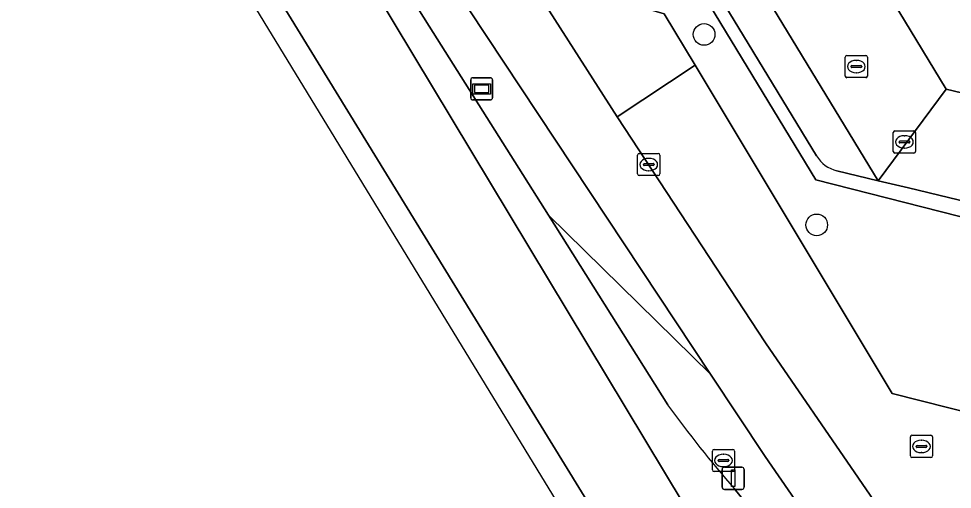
# Model space of a CAD drawing. Extents: x 157767 to 159172, y 387839 to 389425.
# Drawn here: x 158168.15 to 158210.24, y 388251.97 to 388273.19 of the extents above; entities that cross this region are included whole.
import ezdxf

# ---------------------------------------------------------------- set-up
doc = ezdxf.new("R2010")
doc.units = 0
for name, color, linetype in [('IMGEO_Berm_groen', 7, 'Continuous'), ('IMGEO_Boom', 7, 'Continuous'), ('IMGEO_Erf', 7, 'Continuous'), ('IMGEO_Fietspad_gesloten', 7, 'Continuous'), ('IMGEO_Groenvoorziening', 7, 'Continuous'), ('IMGEO_Kolk', 7, 'Continuous'), ('IMGEO_Muur', 7, 'Continuous'), ('IMGEO_Parkeervlak_open', 7, 'Continuous'), ('IMGEO_Rijbaan_lokaal_gesloten', 7, 'Continuous'), ('IMGEO_Rijbaan_lokaal_open', 7, 'Continuous'), ('IMGEO_Rijbaan_regionaal_gesloten', 7, 'Continuous'), ('IMGEO_Rioolput', 7, 'Continuous'), ('IMGEO_Verkeersbordpaal', 7, 'Continuous'), ('IMGEO_Voetpad_open', 7, 'Continuous'), ('IMGEO_Wegwijzer', 7, 'Continuous')]:
    doc.layers.add(name, color=color, linetype=linetype)

msp = doc.modelspace()

# ---------------------------------------------------------------- linework, layer by layer
at = {"layer": 'IMGEO_Berm_groen'}
msp.add_lwpolyline([(158188.453, 388273.59), (158178.868, 388289.086), (158180.756, 388284.205), (158183.89, 388278.093), (158185.5, 388274.694), (158192.028, 388264.32), (158199.34, 388257.164)], close=True, dxfattribs=at)
for points in [[(158199.34, 388257.164), (158192.028, 388264.32), (158197.405, 388255.775)], [(158200.399, 388252.004), (158202.019, 388250), (158203.975, 388247.58), (158206.676, 388244.035), (158207.221, 388244.394), (158207.773, 388244.758), (158204.172, 388250), (158201.801, 388253.451), (158199.34, 388257.164)]]:
    msp.add_lwpolyline(points, dxfattribs=at)
msp.add_arc((158242.263, 388288.316), 55.419, 215.9581, 220.9378, dxfattribs=at)
at = {"layer": 'IMGEO_Boom'}
for centre in [(158199.046, 388272.477), (158204.123, 388263.889)]:
    msp.add_circle(centre, 0.489, dxfattribs=at)
at = {"layer": 'IMGEO_Erf'}
msp.add_lwpolyline([(158207.176, 388335.906), (158193.823, 388296.623), (158193.889, 388296.514), (158195.326, 388294.145), (158209.967, 388270.003), (158232.576, 388264.595), (158245.92, 388272.734), (158246.797, 388271.528), (158258.673, 388278.755)], dxfattribs=at)
at = {"layer": 'IMGEO_Fietspad_gesloten'}
msp.add_lwpolyline([(158175.742, 388299.912), (158162.359, 388321.986), (158152.031, 388339.346), (158134.936, 388368.569), (158132.45, 388366.885), (158142.759, 388349.282), (158153.286, 388331.356), (158165.181, 388311.658), (158178.868, 388289.086), (158188.453, 388273.59), (158199.34, 388257.164), (158201.801, 388253.451), (158204.172, 388250), (158207.773, 388244.758), (158210.203, 388246.361), (158201.818, 388258.573), (158195.13, 388268.765), (158188.418, 388279.263)], close=True, dxfattribs=at)
at = {"layer": 'IMGEO_Groenvoorziening'}
msp.add_lwpolyline([(158162.359, 388321.986), (158175.742, 388299.912), (158188.418, 388279.263), (158195.13, 388268.765), (158198.647, 388271.084), (158197.254, 388273.407), (158195.332, 388273.955), (158189.095, 388284.416), (158189.658, 388286.335), (158185.543, 388292.972), (158183.658, 388293.483), (158173.351, 388310.787), (158171.296, 388314.237), (158171.855, 388316.141), (158165.73, 388326.242)], dxfattribs=at)
for points in [[(158204.079, 388265.917), (158183.553, 388299.72), (158183.422, 388300.898), (158186.634, 388310.76), (158179.922, 388313.047), (158175.446, 388314.592), (158173.351, 388310.787), (158183.658, 388293.483), (158185.543, 388292.972), (158189.658, 388286.335), (158189.095, 388284.416), (158195.332, 388273.955), (158197.254, 388273.407), (158198.647, 388271.084), (158207.528, 388256.281), (158219.17, 388253.347), (158226.854, 388257.889), (158227.06, 388260.07), (158226.561, 388260.197)], [(158207.528, 388256.281), (158198.647, 388271.084), (158195.13, 388268.765), (158201.818, 388258.573), (158210.203, 388246.361), (158210.686, 388245.697), (158217.748, 388250), (158225.948, 388254.997), (158226.619, 388255.406), (158226.854, 388257.889), (158219.17, 388253.347)]]:
    msp.add_lwpolyline(points, close=True, dxfattribs=at)
at = {"layer": 'IMGEO_Kolk'}
for p, q in [((158205.411, 388270.601), (158205.411, 388271.453)), ((158205.486, 388271.527), (158206.338, 388271.527)), ((158205.899, 388271.307), (158205.924, 388271.307)), ((158206.412, 388271.453), (158206.412, 388270.601)), ((158205.67, 388271.021), (158205.67, 388271.033)), ((158206.108, 388270.984), (158205.71, 388270.984)), ((158205.713, 388271.07), (158206.111, 388271.07)), ((158206.154, 388271.033), (158206.154, 388271.021)), ((158206.338, 388270.527), (158205.486, 388270.527)), ((158205.922, 388270.747), (158205.897, 388270.747)), ((158196.051, 388266.184), (158196.051, 388267.036)), ((158196.126, 388267.11), (158196.978, 388267.11)), ((158197.052, 388267.036), (158197.052, 388266.184)), ((158196.31, 388266.604), (158196.31, 388266.616)), ((158196.748, 388266.567), (158196.35, 388266.567)), ((158196.353, 388266.653), (158196.751, 388266.653)), ((158196.539, 388266.89), (158196.564, 388266.89)), ((158196.794, 388266.616), (158196.794, 388266.604)), ((158196.562, 388266.33), (158196.537, 388266.33)), ((158196.978, 388266.11), (158196.126, 388266.11))]:
    msp.add_line(p, q, dxfattribs=at)
for points in [[(158205.411, 388270.601), (158205.411, 388271.453)], [(158205.486, 388271.527), (158206.338, 388271.527)], [(158206.412, 388271.453), (158206.412, 388270.601)], [(158206.338, 388270.527), (158205.486, 388270.527)], [(158196.051, 388266.184), (158196.051, 388267.036)], [(158196.126, 388267.11), (158196.978, 388267.11)], [(158197.052, 388267.036), (158197.052, 388266.184)], [(158196.978, 388266.11), (158196.126, 388266.11)]]:
    msp.add_lwpolyline(points, dxfattribs=at)
for centre, radius, start, end in [((158205.488, 388271.451), 0.0765, 91.552, 178.448), ((158205.488, 388271.451), 0.0765, 91.552, 178.448), ((158206.336, 388271.451), 0.0765, 1.552, 88.448), ((158206.336, 388271.451), 0.0765, 1.552, 88.448), ((158205.71, 388271.03), 0.0403, 85.8775, 175.7526), ((158205.707, 388271.02), 0.0366, 178.938, 274.7102), ((158206.111, 388271.027), 0.043, 264.8664, 352.4533), ((158206.115, 388271.032), 0.0386, 1.7309, 96.639), ((158205.488, 388270.603), 0.0765, 181.552, 268.448), ((158205.488, 388270.603), 0.0765, 181.552, 268.448), ((158206.336, 388270.603), 0.0765, 271.552, 358.448), ((158206.336, 388270.603), 0.0765, 271.552, 358.448), ((158196.128, 388267.034), 0.0765, 91.552, 178.448), ((158196.128, 388267.034), 0.0765, 91.552, 178.448), ((158196.976, 388267.034), 0.0765, 1.552, 88.448), ((158196.976, 388267.034), 0.0765, 1.552, 88.448), ((158196.35, 388266.613), 0.0403, 85.8775, 175.7526), ((158196.347, 388266.603), 0.0366, 178.938, 274.7102), ((158196.751, 388266.61), 0.043, 264.8664, 352.4533), ((158196.755, 388266.615), 0.0386, 1.7309, 96.639), ((158196.128, 388266.186), 0.0765, 181.552, 268.448), ((158196.128, 388266.186), 0.0765, 181.552, 268.448), ((158196.976, 388266.186), 0.0765, 271.552, 358.448), ((158196.976, 388266.186), 0.0765, 271.552, 358.448)]:
    msp.add_arc(centre, radius, start, end, dxfattribs=at)
for centre, major_axis, ratio, start_param, end_param in [((158205.898, 388271.027), (-0.387, 0.002), 0.722429, 4.712389, 7.853982), ((158205.923, 388271.027), (-0.39, 0.002), 0.717154, 1.570796, 4.712389), ((158196.538, 388266.61), (-0.387, 0.002), 0.722429, 4.712389, 7.853982), ((158196.563, 388266.61), (-0.39, 0.002), 0.717154, 1.570796, 4.712389)]:
    msp.add_ellipse(centre, major_axis=major_axis, ratio=ratio, start_param=start_param, end_param=end_param, dxfattribs=at)
at = {"layer": 'IMGEO_Muur'}
msp.add_lwpolyline([(158198.647, 388271.084), (158207.528, 388256.281), (158219.17, 388253.347), (158226.246, 388257.53)], dxfattribs=at)
at = {"layer": 'IMGEO_Parkeervlak_open'}
for points in [[(158205.034, 388266.328), (158206.891, 388265.879), (158191.218, 388291.646), (158189.778, 388294.013), (158187.857, 388297.171), (158187.319, 388295.617)], [(158187.448, 388294.409), (158204.117, 388266.999)]]:
    msp.add_lwpolyline(points, dxfattribs=at)
msp.add_arc((158205.385, 388267.769), 1.483, 211.286, 256.3256, dxfattribs=at)
at = {"layer": 'IMGEO_Rijbaan_lokaal_gesloten'}
for points in [[(158197.405, 388255.775), (158192.028, 388264.32), (158185.5, 388274.694), (158183.89, 388278.093), (158180.756, 388284.205), (158178.959, 388283.153)], [(158178.959, 388283.153), (158202.493, 388244.06)], [(158203.975, 388247.58), (158202.019, 388250), (158200.399, 388252.004)]]:
    msp.add_lwpolyline(points, dxfattribs=at)
msp.add_arc((158242.263, 388288.316), 55.419, 215.9581, 220.9378, dxfattribs=at)
at = {"layer": 'IMGEO_Rijbaan_lokaal_open'}
msp.add_lwpolyline([(158195.326, 388294.145), (158191.218, 388291.646), (158206.891, 388265.879), (158209.967, 388270.003)], close=True, dxfattribs=at)
msp.add_lwpolyline([(158261.667, 388273.834), (158258.673, 388278.755), (158246.797, 388271.528), (158245.92, 388272.734), (158232.576, 388264.595), (158209.967, 388270.003), (158206.891, 388265.879), (158208.258, 388265.567), (158229.644, 388260.394), (158233.592, 388259.688), (158244.918, 388266.611)], dxfattribs=at)
at = {"layer": 'IMGEO_Rijbaan_regionaal_gesloten'}
msp.add_lwpolyline([(158127.081, 388358.439), (158199.528, 388239.724), (158200.59, 388240.362), (158192.107, 388254.146), (158166.877, 388295.262), (158150.236, 388322.758), (158131.842, 388353.83), (158117.262, 388378.952), (158097.857, 388412.932), (158070.009, 388461.63), (158044.126, 388506.669), (158040.061, 388513.776), (158019.492, 388549.641), (158005.756, 388573.613), (158005.68, 388573.566), (158005.013, 388573.158), (158051.596, 388490.837), (158089.79, 388423.845), (158099.803, 388406.283)], close=True, dxfattribs=at)
msp.add_lwpolyline([(158131.842, 388353.83), (158150.236, 388322.758), (158166.877, 388295.262), (158192.107, 388254.146), (158200.59, 388240.362), (158203.673, 388242.215), (158202.493, 388244.06), (158178.959, 388283.153), (158173.795, 388291.448), (158157.789, 388317.741), (158139.769, 388348), (158129.845, 388365.121)], dxfattribs=at)
at = {"layer": 'IMGEO_Rioolput'}
for p, q in [((158207.577, 388267.203), (158207.577, 388268.055)), ((158207.652, 388268.129), (158208.504, 388268.129)), ((158208.065, 388267.909), (158208.09, 388267.909)), ((158208.578, 388268.055), (158208.578, 388267.203)), ((158207.836, 388267.623), (158207.836, 388267.635)), ((158208.274, 388267.586), (158207.876, 388267.586)), ((158207.879, 388267.672), (158208.277, 388267.672)), ((158208.32, 388267.635), (158208.32, 388267.623)), ((158208.504, 388267.129), (158207.652, 388267.129)), ((158208.088, 388267.349), (158208.063, 388267.349)), ((158208.42, 388254.401), (158209.272, 388254.401)), ((158208.345, 388253.475), (158208.345, 388254.327)), ((158208.647, 388253.944), (158209.045, 388253.944)), ((158208.833, 388254.181), (158208.858, 388254.181)), ((158209.346, 388254.327), (158209.346, 388253.475)), ((158199.422, 388252.842), (158199.422, 388253.694)), ((158199.497, 388253.768), (158200.349, 388253.768)), ((158199.91, 388253.548), (158199.935, 388253.548)), ((158200.423, 388253.694), (158200.423, 388252.842)), ((158208.604, 388253.895), (158208.604, 388253.907)), ((158209.042, 388253.858), (158208.644, 388253.858)), ((158208.856, 388253.621), (158208.831, 388253.621)), ((158209.088, 388253.907), (158209.088, 388253.895)), ((158199.681, 388253.262), (158199.681, 388253.274)), ((158200.119, 388253.225), (158199.721, 388253.225)), ((158199.724, 388253.311), (158200.122, 388253.311)), ((158200.165, 388253.274), (158200.165, 388253.262)), ((158209.272, 388253.401), (158208.42, 388253.401)), ((158200.349, 388252.768), (158199.497, 388252.768)), ((158199.933, 388252.988), (158199.908, 388252.988))]:
    msp.add_line(p, q, dxfattribs=at)
for points in [[(158207.577, 388267.203), (158207.577, 388268.055)], [(158207.652, 388268.129), (158208.504, 388268.129)], [(158208.578, 388268.055), (158208.578, 388267.203)], [(158208.504, 388267.129), (158207.652, 388267.129)], [(158208.42, 388254.401), (158209.272, 388254.401)], [(158208.345, 388253.475), (158208.345, 388254.327)], [(158209.346, 388254.327), (158209.346, 388253.475)], [(158199.422, 388252.842), (158199.422, 388253.694)], [(158199.497, 388253.768), (158200.349, 388253.768)], [(158200.423, 388253.694), (158200.423, 388252.842)], [(158209.272, 388253.401), (158208.42, 388253.401)], [(158200.349, 388252.768), (158199.497, 388252.768)]]:
    msp.add_lwpolyline(points, dxfattribs=at)
for centre, radius, start, end in [((158207.654, 388268.053), 0.0765, 91.552, 178.448), ((158207.654, 388268.053), 0.0765, 91.552, 178.448), ((158208.502, 388268.053), 0.0765, 1.552, 88.448), ((158208.502, 388268.053), 0.0765, 1.552, 88.448), ((158207.876, 388267.632), 0.0403, 85.8775, 175.7526), ((158207.873, 388267.622), 0.0366, 178.938, 274.7102), ((158208.277, 388267.629), 0.043, 264.8664, 352.4533), ((158208.281, 388267.634), 0.0386, 1.7309, 96.639), ((158207.654, 388267.205), 0.0765, 181.552, 268.448), ((158207.654, 388267.205), 0.0765, 181.552, 268.448), ((158208.502, 388267.205), 0.0765, 271.552, 358.448), ((158208.502, 388267.205), 0.0765, 271.552, 358.448), ((158208.422, 388254.325), 0.0765, 91.552, 178.448), ((158208.422, 388254.325), 0.0765, 91.552, 178.448), ((158209.27, 388254.325), 0.0765, 1.552, 88.448), ((158209.27, 388254.325), 0.0765, 1.552, 88.448), ((158208.644, 388253.904), 0.0403, 85.8775, 175.7526), ((158209.049, 388253.906), 0.0386, 1.7309, 96.639), ((158199.499, 388253.692), 0.0765, 91.552, 178.448), ((158199.499, 388253.692), 0.0765, 91.552, 178.448), ((158200.347, 388253.692), 0.0765, 1.552, 88.448), ((158200.347, 388253.692), 0.0765, 1.552, 88.448), ((158208.641, 388253.894), 0.0366, 178.938, 274.7102), ((158209.045, 388253.901), 0.043, 264.8664, 352.4533), ((158199.721, 388253.271), 0.0403, 85.8775, 175.7526), ((158199.718, 388253.261), 0.0366, 178.938, 274.7102), ((158200.122, 388253.268), 0.043, 264.8664, 352.4533), ((158200.126, 388253.273), 0.0386, 1.7309, 96.639), ((158208.422, 388253.477), 0.0765, 181.552, 268.448), ((158208.422, 388253.477), 0.0765, 181.552, 268.448), ((158209.27, 388253.477), 0.0765, 271.552, 358.448), ((158209.27, 388253.477), 0.0765, 271.552, 358.448), ((158199.499, 388252.844), 0.0765, 181.552, 268.448), ((158199.499, 388252.844), 0.0765, 181.552, 268.448), ((158200.347, 388252.844), 0.0765, 271.552, 358.448), ((158200.347, 388252.844), 0.0765, 271.552, 358.448)]:
    msp.add_arc(centre, radius, start, end, dxfattribs=at)
for centre, major_axis, ratio, start_param, end_param in [((158208.064, 388267.629), (-0.387, 0.002), 0.722429, 4.712389, 7.853982), ((158208.089, 388267.629), (-0.39, 0.002), 0.717154, 1.570796, 4.712389), ((158208.832, 388253.901), (-0.387, 0.002), 0.722429, 4.712389, 7.853982), ((158208.857, 388253.901), (-0.39, 0.002), 0.717154, 1.570796, 4.712389), ((158199.909, 388253.268), (-0.387, 0.002), 0.722429, 4.712389, 7.853982), ((158199.934, 388253.268), (-0.39, 0.002), 0.717154, 1.570796, 4.712389)]:
    msp.add_ellipse(centre, major_axis=major_axis, ratio=ratio, start_param=start_param, end_param=end_param, dxfattribs=at)
at = {"layer": 'IMGEO_Verkeersbordpaal'}
for p, q in [((158199.861, 388252.066), (158199.861, 388252.866)), ((158199.861, 388252.866), (158199.861, 388252.066)), ((158199.961, 388252.966), (158200.751, 388252.966)), ((158200.751, 388252.966), (158199.961, 388252.966)), ((158200.851, 388252.866), (158200.851, 388252.066)), ((158200.851, 388252.066), (158200.851, 388252.866)), ((158200.751, 388251.966), (158199.961, 388251.966)), ((158199.961, 388251.966), (158200.751, 388251.966))]:
    msp.add_line(p, q, dxfattribs=at)
msp.add_lwpolyline([(158200.281, 388252.841), (158200.431, 388252.841), (158200.431, 388252.091), (158200.281, 388252.091), (158200.281, 388252.841)], dxfattribs=at)
for centre, start, end in [((158199.961, 388252.866), 90, 180), ((158199.961, 388252.866), 90, 180), ((158200.751, 388252.866), 0, 90), ((158200.751, 388252.866), 360, 90), ((158199.961, 388252.066), 180, 270), ((158199.961, 388252.066), 180, 270), ((158200.751, 388252.066), 270, 0), ((158200.751, 388252.066), 270, 0)]:
    msp.add_arc(centre, 0.1, start, end, dxfattribs=at)
at = {"layer": 'IMGEO_Voetpad_open'}
for points in [[(158187.395, 388310.197), (158186.634, 388310.76), (158183.422, 388300.898), (158183.553, 388299.72), (158204.079, 388265.917), (158226.561, 388260.197), (158227.06, 388260.07), (158229.533, 388259.494), (158229.644, 388260.394), (158208.258, 388265.567), (158206.891, 388265.879), (158205.034, 388266.328)], [(158204.117, 388266.999), (158187.448, 388294.409)]]:
    msp.add_lwpolyline(points, dxfattribs=at)
msp.add_arc((158205.385, 388267.769), 1.483, 211.286, 256.3256, dxfattribs=at)
at = {"layer": 'IMGEO_Wegwijzer'}
for p, q in [((158188.524, 388269.622), (158188.524, 388270.422)), ((158188.524, 388270.422), (158188.524, 388269.622)), ((158188.624, 388270.522), (158189.414, 388270.522)), ((158189.414, 388270.522), (158188.624, 388270.522)), ((158189.514, 388270.422), (158189.514, 388269.622)), ((158189.514, 388269.622), (158189.514, 388270.422)), ((158189.414, 388269.522), (158188.624, 388269.522)), ((158188.624, 388269.522), (158189.414, 388269.522))]:
    msp.add_line(p, q, dxfattribs=at)
for points in [[(158188.625, 388270.254), (158189.413, 388270.254), (158189.413, 388269.79), (158188.625, 388269.79), (158188.625, 388270.254)], [(158188.69, 388270.189), (158188.69, 388269.855), (158189.348, 388269.855), (158189.348, 388270.189), (158188.69, 388270.189)]]:
    msp.add_lwpolyline(points, dxfattribs=at)
for centre, start, end in [((158188.624, 388270.422), 90, 180), ((158188.624, 388270.422), 90, 180), ((158189.414, 388270.422), 0, 90), ((158189.414, 388270.422), 360, 90), ((158188.624, 388269.622), 180, 270), ((158188.624, 388269.622), 180, 270), ((158189.414, 388269.622), 270, 0), ((158189.414, 388269.622), 270, 0)]:
    msp.add_arc(centre, 0.1, start, end, dxfattribs=at)

doc.saveas('drawing.dxf')
